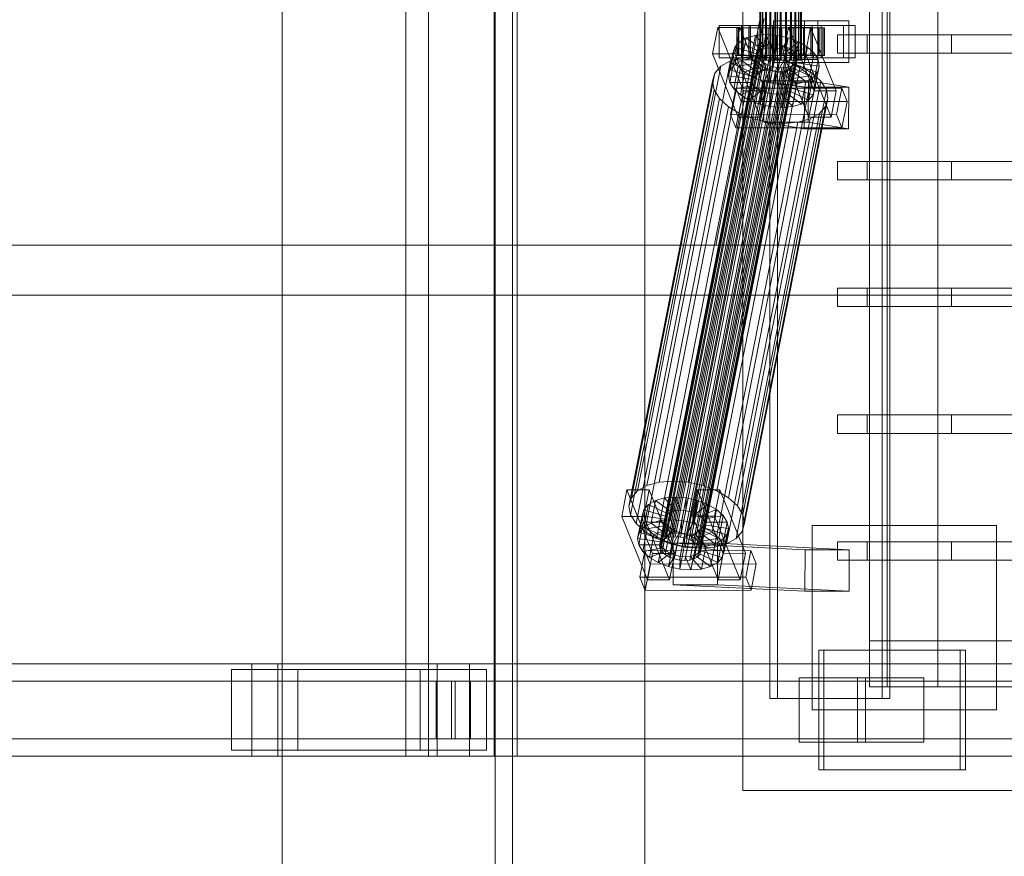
# Model space of a CAD drawing. Header units: millimetres. Extents: x -2233 to 65662, y -50530 to 6847.
# Tile 364 of 656: x 8245 to 8672, y -18494 to -18130. Entities that reach past the tile are written whole.
import ezdxf

# ---------------------------------------------------------------- set-up
doc = ezdxf.new("R2010")
doc.units = ezdxf.units.MM
doc.layers.add('superior_C01', color=7, linetype='Continuous', lineweight=0)
doc.layers.add('superior_mezcladora', color=7, linetype='Continuous', lineweight=0)

msp = doc.modelspace()

# ---------------------------------------------------------------- linework, layer by layer
at = {"layer": 'superior_C01'}
for p, q in [((8412.117, -17550), (8412.117, -18450)), ((8421.996, -18450), (8421.996, -17550)), ((8450.49, -18450), (8450.49, -17550)), ((8460.369, -17550), (8460.369, -18450)), ((8570.059, -17575), (8570.059, -18425)), ((8573.446, -18425), (8573.446, -17575)), ((8618.793, -18425), (8618.793, -17575)), ((8622.18, -17575), (8622.18, -18425)), ((8565.784, -18148), (8565.784, -17852)), ((8566.034, -18148), (8566.034, -17852)), ((8566.147, -18148), (8566.147, -17852)), ((8566.88, -18148), (8566.88, -17852)), ((8567.099, -18148), (8567.099, -17852)), ((8568.264, -18148), (8568.264, -17852)), ((8568.574, -18148), (8568.574, -17852)), ((8570.093, -18148), (8570.093, -17852)), ((8570.472, -18148), (8570.472, -17852)), ((8572.241, -18148), (8572.241, -17852)), ((8572.664, -18148), (8572.664, -17852)), ((8574.562, -18148), (8574.562, -17852)), ((8575, -18148), (8575, -17852)), ((8576.898, -18148), (8576.898, -17852)), ((8577.322, -18148), (8577.322, -17852)), ((8579.09, -18148), (8579.09, -17852)), ((8579.47, -18148), (8579.47, -17852)), ((8580.988, -18148), (8580.988, -17852)), ((8581.298, -18148), (8581.298, -17852)), ((8582.464, -18148), (8582.464, -17852)), ((8582.683, -18148), (8582.683, -17852)), ((8583.415, -17852), (8583.415, -18148)), ((8583.529, -18148), (8583.529, -17852)), ((8583.779, -18148), (8583.779, -17852)), ((8565.928, -18130), (8546.614, -18228.298)), ((8548.297, -18228.298), (8567.612, -18130)), ((8590.867, -18131), (8571.68, -18131)), ((8571.68, -18131), (8571.68, -18149)), ((8585.115, -18131), (8571.68, -18131)), ((8585.115, -18149), (8585.115, -18131)), ((8585.115, -18131), (8604.302, -18131)), ((8590.867, -18149), (8590.867, -18131)), ((8590.867, -18131), (8604.302, -18131)), ((8604.302, -18131), (8604.302, -18149)), ((8547.489, -18133.859), (8545.235, -18145.327)), ((8557.082, -18133.847), (8547.489, -18133.859)), ((8558.618, -18161.391), (8547.489, -18133.859)), ((8557.737, -18133), (8548.143, -18133)), ((8548.143, -18133), (8548.143, -18147)), ((8561.692, -18133), (8548.143, -18133)), ((8554.829, -18145.315), (8557.082, -18133.847)), ((8556.314, -18134), (8555.787, -18134)), ((8555.787, -18134), (8565.784, -18134)), ((8555.787, -18146), (8555.787, -18134)), ((8555.787, -18134), (8556.554, -18134)), ((8558.1, -18134), (8556.314, -18134)), ((8556.314, -18134), (8566.034, -18134)), ((8556.314, -18146), (8556.314, -18134)), ((8556.554, -18134), (8566.147, -18134)), ((8556.554, -18146), (8556.554, -18134)), ((8556.554, -18134), (8558.563, -18134)), ((8557.082, -18133.847), (8568.212, -18161.379)), ((8557.737, -18147), (8557.737, -18133)), ((8557.737, -18133), (8571.285, -18133)), ((8561.023, -18134), (8558.1, -18134)), ((8558.1, -18134), (8566.88, -18134)), ((8558.1, -18146), (8558.1, -18134)), ((8604.297, -18133), (8558.249, -18133)), ((8558.249, -18133), (8558.249, -18147)), ((8561.072, -18133), (8558.249, -18133)), ((8558.563, -18134), (8567.099, -18134)), ((8558.563, -18146), (8558.563, -18134)), ((8558.563, -18134), (8561.677, -18134)), ((8564.884, -18134), (8561.023, -18134)), ((8561.023, -18134), (8568.264, -18134)), ((8561.023, -18146), (8561.023, -18134)), ((8561.072, -18147), (8561.072, -18133)), ((8561.072, -18133), (8607.12, -18133)), ((8561.677, -18134), (8568.574, -18134)), ((8561.677, -18146), (8561.677, -18134)), ((8561.677, -18134), (8565.685, -18134)), ((8561.692, -18147), (8561.692, -18133)), ((8561.692, -18133), (8571.285, -18133)), ((8569.418, -18134), (8564.884, -18134)), ((8564.884, -18134), (8570.093, -18134)), ((8564.884, -18146), (8564.884, -18134)), ((8565.685, -18134), (8570.472, -18134)), ((8565.685, -18146), (8565.685, -18134)), ((8565.685, -18134), (8570.312, -18134)), ((8565.784, -18134), (8566.034, -18134)), ((8565.784, -18134), (8565.784, -18146)), ((8566.147, -18134), (8565.784, -18134)), ((8566.034, -18134), (8566.88, -18134)), ((8566.034, -18134), (8566.034, -18146)), ((8566.147, -18134), (8566.147, -18146)), ((8567.099, -18134), (8566.147, -18134)), ((8566.88, -18134), (8568.264, -18134)), ((8566.88, -18134), (8566.88, -18146)), ((8567.099, -18134), (8567.099, -18146)), ((8568.574, -18134), (8567.099, -18134)), ((8568.264, -18134), (8570.093, -18134)), ((8568.264, -18134), (8568.264, -18146)), ((8568.574, -18134), (8568.574, -18146)), ((8570.472, -18134), (8568.574, -18134)), ((8574.319, -18134), (8569.418, -18134)), ((8569.418, -18134), (8572.241, -18134)), ((8569.418, -18146), (8569.418, -18134)), ((8570.093, -18134), (8572.241, -18134)), ((8570.093, -18134), (8570.093, -18146)), ((8570.312, -18134), (8572.664, -18134)), ((8570.312, -18146), (8570.312, -18134)), ((8570.312, -18134), (8575.244, -18134)), ((8570.472, -18134), (8570.472, -18146)), ((8572.664, -18134), (8570.472, -18134)), ((8571.285, -18133), (8571.285, -18147)), ((8572.241, -18134), (8574.562, -18134)), ((8572.241, -18134), (8572.241, -18146)), ((8572.664, -18134), (8572.664, -18146)), ((8575, -18134), (8572.664, -18134)), ((8579.251, -18134), (8574.319, -18134)), ((8574.319, -18134), (8574.562, -18134)), ((8574.319, -18146), (8574.319, -18134)), ((8574.562, -18134), (8576.898, -18134)), ((8574.562, -18134), (8574.562, -18146)), ((8575.244, -18134), (8575, -18134)), ((8575, -18134), (8575, -18146)), ((8577.322, -18134), (8575, -18134)), ((8575.244, -18146), (8575.244, -18134)), ((8575.244, -18134), (8580.144, -18134)), ((8578.188, -18133.821), (8575.934, -18145.289)), ((8579.251, -18134), (8576.898, -18134)), ((8576.898, -18134), (8579.09, -18134)), ((8576.898, -18134), (8576.898, -18146)), ((8580.144, -18134), (8577.322, -18134)), ((8577.322, -18134), (8577.322, -18146)), ((8579.47, -18134), (8577.322, -18134)), ((8587.781, -18133.809), (8578.188, -18133.821)), ((8589.317, -18161.353), (8578.188, -18133.821)), ((8588.436, -18133), (8578.842, -18133)), ((8578.842, -18133), (8578.842, -18147)), ((8592.39, -18133), (8578.842, -18133)), ((8583.878, -18134), (8579.09, -18134)), ((8579.09, -18134), (8580.988, -18134)), ((8579.09, -18134), (8579.09, -18146)), ((8583.878, -18134), (8579.251, -18134)), ((8579.251, -18146), (8579.251, -18134)), ((8584.679, -18134), (8579.47, -18134)), ((8579.47, -18134), (8579.47, -18146)), ((8581.298, -18134), (8579.47, -18134)), ((8580.144, -18146), (8580.144, -18134)), ((8580.144, -18134), (8584.679, -18134)), ((8587.885, -18134), (8580.988, -18134)), ((8580.988, -18134), (8582.464, -18134)), ((8580.988, -18134), (8580.988, -18146)), ((8588.539, -18134), (8581.298, -18134)), ((8581.298, -18134), (8581.298, -18146)), ((8582.683, -18134), (8581.298, -18134)), ((8591, -18134), (8582.464, -18134)), ((8582.464, -18134), (8583.415, -18134)), ((8582.464, -18134), (8582.464, -18146)), ((8591.462, -18134), (8582.683, -18134)), ((8582.683, -18134), (8582.683, -18146)), ((8583.529, -18134), (8582.683, -18134)), ((8583.415, -18134), (8593.009, -18134)), ((8583.415, -18146), (8583.415, -18134)), ((8583.415, -18134), (8583.779, -18134)), ((8593.248, -18134), (8583.529, -18134)), ((8583.529, -18134), (8583.529, -18146)), ((8583.779, -18134), (8583.529, -18134)), ((8593.776, -18134), (8583.779, -18134)), ((8583.779, -18134), (8583.779, -18146)), ((8587.885, -18134), (8583.878, -18134)), ((8583.878, -18146), (8583.878, -18134)), ((8584.679, -18146), (8584.679, -18134)), ((8584.679, -18134), (8588.539, -18134)), ((8585.528, -18145.277), (8587.781, -18133.809)), ((8587.781, -18133.809), (8598.911, -18161.341)), ((8591, -18134), (8587.885, -18134)), ((8587.885, -18146), (8587.885, -18134)), ((8588.436, -18147), (8588.436, -18133)), ((8588.436, -18133), (8601.984, -18133)), ((8588.539, -18146), (8588.539, -18134)), ((8588.539, -18134), (8591.462, -18134)), ((8593.009, -18134), (8591, -18134)), ((8591, -18146), (8591, -18134)), ((8591.462, -18146), (8591.462, -18134)), ((8591.462, -18134), (8593.248, -18134)), ((8592.39, -18147), (8592.39, -18133)), ((8592.39, -18133), (8601.984, -18133)), ((8593.009, -18134), (8593.009, -18146)), ((8593.776, -18134), (8593.009, -18134)), ((8593.248, -18146), (8593.248, -18134)), ((8593.248, -18134), (8593.776, -18134)), ((8593.776, -18146), (8593.776, -18134)), ((8601.984, -18133), (8601.984, -18147)), ((8604.297, -18147), (8604.297, -18133)), ((8604.297, -18133), (8607.12, -18133)), ((8607.12, -18133), (8607.12, -18147)), ((8559.878, -18138.419), (8556.803, -18140.156)), ((8557.946, -18148.249), (8559.878, -18138.419)), ((8563.834, -18137.325), (8559.878, -18138.419)), ((8559.878, -18138.419), (8566.683, -18143.38)), ((8561.902, -18147.155), (8563.834, -18137.325)), ((8568.401, -18136.948), (8563.834, -18137.325)), ((8563.834, -18137.325), (8568.557, -18142.862)), ((8566.47, -18146.777), (8568.401, -18136.948)), ((8573.269, -18137.313), (8568.401, -18136.948)), ((8568.401, -18136.948), (8570.72, -18142.683)), ((8571.338, -18147.143), (8573.269, -18137.313)), ((8573.269, -18137.313), (8573.026, -18142.856)), ((8578.105, -18138.396), (8573.269, -18137.313)), ((8578.105, -18138.396), (8575.317, -18143.369)), ((8576.174, -18148.226), (8578.105, -18138.396)), ((8582.58, -18140.123), (8578.105, -18138.396)), ((8522.599, -18357.434), (8564.608, -18143.635)), ((8523.539, -18356.363), (8565.548, -18142.565)), ((8524.995, -18355.541), (8567.005, -18141.742)), ((8526.869, -18355.022), (8568.878, -18141.224)), ((8529.033, -18354.844), (8571.042, -18141.045)), ((8531.338, -18355.017), (8573.348, -18141.218)), ((8533.629, -18355.53), (8575.639, -18141.731)), ((8535.749, -18356.348), (8577.758, -18142.549)), ((8537.553, -18357.415), (8579.563, -18143.617)), ((8552.887, -18152.246), (8554.819, -18142.416)), ((8554.819, -18142.416), (8554.06, -18145.047)), ((8556.803, -18140.156), (8554.819, -18142.416)), ((8554.819, -18142.416), (8564.286, -18145.274)), ((8554.872, -18149.985), (8556.803, -18140.156)), ((8556.803, -18140.156), (8565.226, -18144.203)), ((8564.608, -18143.635), (8564.249, -18144.881)), ((8565.548, -18142.565), (8564.608, -18143.635)), ((8566.683, -18143.38), (8564.751, -18153.21)), ((8565.226, -18144.203), (8566.683, -18143.38)), ((8567.005, -18141.742), (8565.548, -18142.565)), ((8568.557, -18142.862), (8566.625, -18152.692)), ((8566.683, -18143.38), (8568.557, -18142.862)), ((8568.878, -18141.224), (8567.005, -18141.742)), ((8568.557, -18142.862), (8570.72, -18142.683)), ((8570.72, -18142.683), (8568.789, -18152.513)), ((8571.042, -18141.045), (8568.878, -18141.224)), ((8570.72, -18142.683), (8573.026, -18142.856)), ((8573.348, -18141.218), (8571.042, -18141.045)), ((8573.026, -18142.856), (8571.094, -18152.686)), ((8573.026, -18142.856), (8575.317, -18143.369)), ((8575.639, -18141.731), (8573.348, -18141.218)), ((8575.317, -18143.369), (8573.385, -18153.199)), ((8575.317, -18143.369), (8577.436, -18144.188)), ((8577.758, -18142.549), (8575.639, -18141.731)), ((8582.58, -18140.123), (8577.436, -18144.188)), ((8579.563, -18143.617), (8577.758, -18142.549)), ((8586.39, -18142.377), (8579.241, -18145.255)), ((8580.929, -18144.861), (8579.563, -18143.617)), ((8580.649, -18149.953), (8582.58, -18140.123)), ((8586.39, -18142.377), (8582.58, -18140.123)), ((8584.458, -18152.207), (8586.39, -18142.377)), ((8589.273, -18145.003), (8586.39, -18142.377)), ((8522.021, -18331.197), (8558.236, -18146.887)), ((8522.24, -18358.68), (8564.249, -18144.881)), ((8522.485, -18360.017), (8564.495, -18146.218)), ((8523.32, -18361.352), (8565.329, -18147.554)), ((8528.127, -18330.692), (8564.342, -18146.383)), ((8534.635, -18331.181), (8570.85, -18146.872)), ((8538.919, -18358.659), (8580.929, -18144.861)), ((8581.763, -18146.196), (8539.754, -18359.995)), ((8539.999, -18361.332), (8582.009, -18147.533)), ((8545.235, -18145.327), (8554.829, -18145.315)), ((8545.235, -18145.327), (8556.365, -18172.859)), ((8548.143, -18147), (8557.737, -18147)), ((8548.143, -18147), (8561.692, -18147)), ((8552.129, -18154.877), (8554.06, -18145.047)), ((8552.648, -18157.698), (8554.579, -18147.868)), ((8558.236, -18146.887), (8552.948, -18148.35)), ((8554.06, -18145.047), (8563.927, -18146.52)), ((8554.06, -18145.047), (8554.579, -18147.868)), ((8554.579, -18147.868), (8564.173, -18147.856)), ((8554.579, -18147.868), (8556.341, -18150.688)), ((8565.958, -18172.847), (8554.829, -18145.315)), ((8565.784, -18146), (8555.787, -18146)), ((8555.787, -18146), (8556.314, -18146)), ((8556.554, -18146), (8555.787, -18146)), ((8566.034, -18146), (8556.314, -18146)), ((8556.314, -18146), (8558.1, -18146)), ((8566.147, -18146), (8556.554, -18146)), ((8558.563, -18146), (8556.554, -18146)), ((8571.285, -18147), (8557.737, -18147)), ((8557.946, -18148.249), (8561.902, -18147.155)), ((8566.88, -18146), (8558.1, -18146)), ((8558.1, -18146), (8561.023, -18146)), ((8564.342, -18146.383), (8558.236, -18146.887)), ((8558.249, -18147), (8604.297, -18147)), ((8558.249, -18147), (8561.072, -18147)), ((8567.099, -18146), (8558.563, -18146)), ((8561.677, -18146), (8558.563, -18146)), ((8568.264, -18146), (8561.023, -18146)), ((8561.023, -18146), (8564.884, -18146)), ((8607.12, -18147), (8561.072, -18147)), ((8568.574, -18146), (8561.677, -18146)), ((8565.685, -18146), (8561.677, -18146)), ((8571.285, -18147), (8561.692, -18147)), ((8561.902, -18147.155), (8566.47, -18146.777)), ((8566.625, -18152.692), (8561.902, -18147.155)), ((8563.927, -18146.52), (8561.995, -18156.35)), ((8564.173, -18147.856), (8562.241, -18157.686)), ((8564.286, -18145.274), (8562.355, -18155.103)), ((8565.226, -18144.203), (8563.295, -18154.033)), ((8563.927, -18146.52), (8564.286, -18145.274)), ((8564.173, -18147.856), (8563.927, -18146.52)), ((8565.007, -18149.192), (8564.173, -18147.856)), ((8564.249, -18144.881), (8564.495, -18146.218)), ((8564.286, -18145.274), (8565.226, -18144.203)), ((8570.85, -18146.872), (8564.342, -18146.383)), ((8564.495, -18146.218), (8565.329, -18147.554)), ((8570.093, -18146), (8564.884, -18146)), ((8564.884, -18146), (8569.418, -18146)), ((8565.329, -18147.554), (8566.695, -18148.798)), ((8570.472, -18146), (8565.685, -18146)), ((8570.312, -18146), (8565.685, -18146)), ((8566.034, -18146), (8565.784, -18146)), ((8565.784, -18146), (8566.147, -18146)), ((8566.147, -18148), (8565.784, -18148)), ((8565.784, -18148), (8566.034, -18148)), ((8566.88, -18146), (8566.034, -18146)), ((8566.034, -18148), (8566.88, -18148)), ((8566.147, -18146), (8567.099, -18146)), ((8567.099, -18148), (8566.147, -18148)), ((8568.789, -18152.513), (8566.47, -18146.777)), ((8566.47, -18146.777), (8571.338, -18147.143)), ((8568.264, -18146), (8566.88, -18146)), ((8566.88, -18148), (8568.264, -18148)), ((8567.099, -18146), (8568.574, -18146)), ((8568.574, -18148), (8567.099, -18148)), ((8570.093, -18146), (8568.264, -18146)), ((8568.264, -18148), (8570.093, -18148)), ((8568.574, -18146), (8570.472, -18146)), ((8570.472, -18148), (8568.574, -18148)), ((8572.241, -18146), (8569.418, -18146)), ((8569.418, -18146), (8574.319, -18146)), ((8572.241, -18146), (8570.093, -18146)), ((8570.093, -18148), (8572.241, -18148)), ((8572.664, -18146), (8570.312, -18146)), ((8575.244, -18146), (8570.312, -18146)), ((8570.472, -18146), (8572.664, -18146)), ((8572.664, -18148), (8570.472, -18148)), ((8577.315, -18148.32), (8570.85, -18146.872)), ((8571.094, -18152.686), (8571.338, -18147.143)), ((8571.338, -18147.143), (8576.174, -18148.226)), ((8574.562, -18146), (8572.241, -18146)), ((8572.241, -18148), (8574.562, -18148)), ((8572.664, -18146), (8575, -18146)), ((8575, -18148), (8572.664, -18148)), ((8574.562, -18146), (8574.319, -18146)), ((8574.319, -18146), (8579.251, -18146)), ((8576.898, -18146), (8574.562, -18146)), ((8574.562, -18148), (8576.898, -18148)), ((8575, -18146), (8575.244, -18146)), ((8575, -18146), (8577.322, -18146)), ((8577.322, -18148), (8575, -18148)), ((8580.144, -18146), (8575.244, -18146)), ((8577.436, -18144.188), (8575.505, -18154.017)), ((8575.934, -18145.289), (8585.528, -18145.277)), ((8575.934, -18145.289), (8587.064, -18172.821)), ((8579.09, -18146), (8576.898, -18146)), ((8576.898, -18146), (8579.251, -18146)), ((8576.898, -18148), (8579.09, -18148)), ((8579.241, -18145.255), (8577.309, -18155.085)), ((8577.322, -18146), (8580.144, -18146)), ((8577.322, -18146), (8579.47, -18146)), ((8579.47, -18148), (8577.322, -18148)), ((8577.436, -18144.188), (8579.241, -18145.255)), ((8580.607, -18146.499), (8578.675, -18156.329)), ((8578.842, -18147), (8588.436, -18147)), ((8578.842, -18147), (8592.39, -18147)), ((8580.988, -18146), (8579.09, -18146)), ((8579.09, -18146), (8583.878, -18146)), ((8579.09, -18148), (8580.988, -18148)), ((8579.241, -18145.255), (8580.607, -18146.499)), ((8579.251, -18146), (8583.878, -18146)), ((8579.47, -18146), (8584.679, -18146)), ((8579.47, -18146), (8581.298, -18146)), ((8581.298, -18148), (8579.47, -18148)), ((8579.509, -18157.665), (8581.441, -18147.835)), ((8584.679, -18146), (8580.144, -18146)), ((8589.273, -18145.003), (8580.607, -18146.499)), ((8580.607, -18146.499), (8581.441, -18147.835)), ((8581.763, -18146.196), (8580.929, -18144.861)), ((8582.464, -18146), (8580.988, -18146)), ((8580.988, -18146), (8587.885, -18146)), ((8580.988, -18148), (8582.464, -18148)), ((8581.298, -18146), (8588.539, -18146)), ((8581.298, -18146), (8582.683, -18146)), ((8582.683, -18148), (8581.298, -18148)), ((8581.441, -18147.835), (8591.034, -18147.823)), ((8581.441, -18147.835), (8581.687, -18149.171)), ((8581.649, -18148.779), (8582.009, -18147.533)), ((8582.009, -18147.533), (8581.763, -18146.196)), ((8583.415, -18146), (8582.464, -18146)), ((8582.464, -18146), (8591, -18146)), ((8582.464, -18148), (8583.415, -18148)), ((8582.683, -18146), (8591.462, -18146)), ((8582.683, -18146), (8583.529, -18146)), ((8583.529, -18148), (8582.683, -18148)), ((8593.009, -18146), (8583.415, -18146)), ((8583.779, -18146), (8583.415, -18146)), ((8583.415, -18148), (8583.779, -18148)), ((8583.529, -18146), (8593.248, -18146)), ((8583.529, -18146), (8583.779, -18146)), ((8583.779, -18148), (8583.529, -18148)), ((8583.779, -18146), (8593.776, -18146)), ((8583.878, -18146), (8587.885, -18146)), ((8588.539, -18146), (8584.679, -18146)), ((8596.657, -18172.809), (8585.528, -18145.277)), ((8587.342, -18154.833), (8589.273, -18145.003)), ((8587.885, -18146), (8591, -18146)), ((8601.984, -18147), (8588.436, -18147)), ((8591.462, -18146), (8588.539, -18146)), ((8591.034, -18147.823), (8589.103, -18157.653)), ((8591.034, -18147.823), (8589.273, -18145.003)), ((8591, -18146), (8593.009, -18146)), ((8591.553, -18150.644), (8591.034, -18147.823)), ((8593.248, -18146), (8591.462, -18146)), ((8601.984, -18147), (8592.39, -18147)), ((8593.009, -18146), (8593.776, -18146)), ((8593.776, -18146), (8593.248, -18146)), ((8607.12, -18147), (8604.297, -18147)), ((8512.622, -18334.981), (8548.837, -18150.672)), ((8516.733, -18332.659), (8552.948, -18148.35)), ((8524.686, -18362.596), (8566.695, -18148.798)), ((8526.49, -18363.664), (8568.499, -18149.865)), ((8528.61, -18364.482), (8570.619, -18150.683)), ((8530.901, -18364.995), (8572.91, -18151.196)), ((8533.206, -18365.168), (8575.216, -18151.369)), ((8535.37, -18364.989), (8577.379, -18151.191)), ((8537.244, -18364.471), (8579.253, -18150.672)), ((8538.7, -18363.648), (8580.71, -18149.85)), ((8539.64, -18362.578), (8581.649, -18148.779)), ((8541.1, -18332.629), (8577.315, -18148.32)), ((8548.837, -18150.672), (8546.184, -18153.694)), ((8547.082, -18334.938), (8583.297, -18150.629)), ((8552.948, -18148.35), (8548.837, -18150.672)), ((8552.129, -18154.877), (8552.887, -18152.246)), ((8552.887, -18152.246), (8554.872, -18149.985)), ((8562.355, -18155.103), (8552.887, -18152.246)), ((8554.409, -18160.518), (8556.341, -18150.688)), ((8554.872, -18149.985), (8557.946, -18148.249)), ((8563.295, -18154.033), (8554.872, -18149.985)), ((8556.341, -18150.688), (8565.007, -18149.192)), ((8556.341, -18150.688), (8559.224, -18153.314)), ((8564.751, -18153.21), (8557.946, -18148.249)), ((8559.224, -18153.314), (8566.373, -18150.436)), ((8563.033, -18155.567), (8568.177, -18151.503)), ((8565.007, -18149.192), (8563.076, -18159.022)), ((8566.373, -18150.436), (8564.442, -18160.266)), ((8566.373, -18150.436), (8565.007, -18149.192)), ((8568.177, -18151.503), (8566.246, -18161.333)), ((8568.177, -18151.503), (8566.373, -18150.436)), ((8566.695, -18148.798), (8568.499, -18149.865)), ((8567.508, -18157.295), (8570.297, -18152.321)), ((8570.297, -18152.321), (8568.177, -18151.503)), ((8570.297, -18152.321), (8568.366, -18162.151)), ((8568.499, -18149.865), (8570.619, -18150.683)), ((8572.588, -18152.835), (8570.297, -18152.321)), ((8570.619, -18150.683), (8572.91, -18151.196)), ((8571.68, -18149), (8590.867, -18149)), ((8585.115, -18149), (8571.68, -18149)), ((8572.91, -18151.196), (8575.216, -18151.369)), ((8573.385, -18153.199), (8576.174, -18148.226)), ((8575.216, -18151.369), (8577.379, -18151.191)), ((8575.505, -18154.017), (8580.649, -18149.953)), ((8576.174, -18148.226), (8580.649, -18149.953)), ((8578.931, -18152.311), (8577, -18162.14)), ((8578.931, -18152.311), (8577.057, -18152.829)), ((8577.309, -18155.085), (8584.458, -18152.207)), ((8583.297, -18150.629), (8577.315, -18148.32)), ((8577.379, -18151.191), (8579.253, -18150.672)), ((8580.388, -18151.488), (8578.456, -18161.318)), ((8580.388, -18151.488), (8578.931, -18152.311)), ((8585.736, -18157.272), (8578.931, -18152.311)), ((8579.253, -18150.672), (8580.71, -18149.85)), ((8581.328, -18150.417), (8579.396, -18160.247)), ((8581.687, -18149.171), (8579.755, -18159.001)), ((8581.328, -18150.417), (8580.388, -18151.488)), ((8588.811, -18155.535), (8580.388, -18151.488)), ((8580.649, -18149.953), (8584.458, -18152.207)), ((8580.71, -18149.85), (8581.649, -18148.779)), ((8581.687, -18149.171), (8581.328, -18150.417)), ((8590.795, -18153.275), (8581.328, -18150.417)), ((8591.553, -18150.644), (8581.687, -18149.171)), ((8588.39, -18153.641), (8583.297, -18150.629)), ((8584.458, -18152.207), (8587.342, -18154.833)), ((8604.302, -18149), (8585.115, -18149)), ((8589.622, -18160.474), (8591.553, -18150.644)), ((8590.795, -18153.275), (8591.553, -18150.644)), ((8604.302, -18149), (8590.867, -18149)), ((8509.969, -18338.003), (8546.184, -18153.694)), ((8546.184, -18153.694), (8545.17, -18157.211)), ((8561.995, -18156.35), (8552.129, -18154.877)), ((8552.648, -18157.698), (8552.129, -18154.877)), ((8552.175, -18337.95), (8588.39, -18153.641)), ((8557.293, -18163.144), (8559.224, -18153.314)), ((8559.224, -18153.314), (8563.033, -18155.567)), ((8561.102, -18165.397), (8563.033, -18155.567)), ((8562.355, -18155.103), (8561.995, -18156.35)), ((8561.995, -18156.35), (8562.241, -18157.686)), ((8563.295, -18154.033), (8562.355, -18155.103)), ((8563.033, -18155.567), (8567.508, -18157.295)), ((8564.751, -18153.21), (8563.295, -18154.033)), ((8566.625, -18152.692), (8564.751, -18153.21)), ((8568.789, -18152.513), (8566.625, -18152.692)), ((8571.094, -18152.686), (8568.789, -18152.513)), ((8572.588, -18152.835), (8570.656, -18162.664)), ((8573.385, -18153.199), (8571.094, -18152.686)), ((8572.345, -18158.378), (8572.588, -18152.835)), ((8574.894, -18153.008), (8572.588, -18152.835)), ((8574.894, -18153.008), (8572.962, -18162.837)), ((8575.505, -18154.017), (8573.385, -18153.199)), ((8577.057, -18152.829), (8574.894, -18153.008)), ((8577.212, -18158.743), (8574.894, -18153.008)), ((8577.057, -18152.829), (8575.126, -18162.659)), ((8577.309, -18155.085), (8575.505, -18154.017)), ((8581.78, -18158.366), (8577.057, -18152.829)), ((8578.675, -18156.329), (8577.309, -18155.085)), ((8578.675, -18156.329), (8587.342, -18154.833)), ((8579.509, -18157.665), (8578.675, -18156.329)), ((8585.736, -18157.272), (8588.811, -18155.535)), ((8586.879, -18165.365), (8588.811, -18155.535)), ((8587.342, -18154.833), (8589.103, -18157.653)), ((8592.244, -18157.152), (8588.39, -18153.641)), ((8588.811, -18155.535), (8590.795, -18153.275)), ((8588.864, -18163.105), (8590.795, -18153.275)), ((8508.955, -18341.52), (8545.17, -18157.211)), ((8509.649, -18345.291), (8545.864, -18160.982)), ((8545.17, -18157.211), (8545.864, -18160.982)), ((8545.864, -18160.982), (8548.219, -18164.752)), ((8562.241, -18157.686), (8552.648, -18157.698)), ((8554.409, -18160.518), (8552.648, -18157.698)), ((8555.277, -18160.247), (8553.023, -18171.715)), ((8563.076, -18159.022), (8554.409, -18160.518)), ((8557.293, -18163.144), (8554.409, -18160.518)), ((8601.325, -18160.19), (8555.277, -18160.247)), ((8557.595, -18165.983), (8555.277, -18160.247)), ((8556.029, -18341.461), (8592.244, -18157.152)), ((8564.442, -18160.266), (8557.293, -18163.144)), ((8594.599, -18160.922), (8558.384, -18345.231)), ((8562.241, -18157.686), (8563.076, -18159.022)), ((8563.076, -18159.022), (8564.442, -18160.266)), ((8564.442, -18160.266), (8566.246, -18161.333)), ((8565.577, -18167.125), (8567.508, -18157.295)), ((8567.698, -18156.962), (8567.464, -18174.943)), ((8567.508, -18157.295), (8572.345, -18158.378)), ((8586.885, -18156.962), (8567.698, -18156.962)), ((8585.226, -18159.83), (8567.698, -18156.962)), ((8570.413, -18168.208), (8572.345, -18158.378)), ((8572.345, -18158.378), (8577.212, -18158.743)), ((8575.281, -18168.573), (8577.212, -18158.743)), ((8577.212, -18158.743), (8581.78, -18158.366)), ((8578.456, -18161.318), (8579.396, -18160.247)), ((8579.396, -18160.247), (8579.755, -18159.001)), ((8579.396, -18160.247), (8588.864, -18163.105)), ((8589.103, -18157.653), (8579.509, -18157.665)), ((8579.755, -18159.001), (8579.509, -18157.665)), ((8579.755, -18159.001), (8589.622, -18160.474)), ((8579.848, -18168.196), (8581.78, -18158.366)), ((8581.78, -18158.366), (8585.736, -18157.272)), ((8583.804, -18167.102), (8585.736, -18157.272)), ((8584.992, -18177.811), (8585.226, -18159.83)), ((8585.226, -18159.83), (8604.413, -18159.83)), ((8586.65, -18174.943), (8586.885, -18156.962)), ((8586.885, -18156.962), (8604.413, -18159.83)), ((8589.622, -18160.474), (8588.864, -18163.105)), ((8589.103, -18157.653), (8589.622, -18160.474)), ((8594.599, -18160.922), (8592.244, -18157.152)), ((8595.293, -18164.693), (8594.599, -18160.922)), ((8599.072, -18171.658), (8601.325, -18160.19)), ((8601.325, -18160.19), (8603.644, -18165.926)), ((8604.413, -18159.83), (8604.178, -18177.811)), ((8512.004, -18349.061), (8548.219, -18164.752)), ((8548.219, -18164.752), (8552.074, -18168.263)), ((8556.365, -18172.859), (8558.618, -18161.391)), ((8561.102, -18165.397), (8557.293, -18163.144)), ((8558.618, -18161.391), (8568.212, -18161.379)), ((8559.078, -18349.002), (8595.293, -18164.693)), ((8566.246, -18161.333), (8561.102, -18165.397)), ((8568.366, -18162.151), (8565.577, -18167.125)), ((8568.212, -18161.379), (8565.958, -18172.847)), ((8566.246, -18161.333), (8568.366, -18162.151)), ((8568.366, -18162.151), (8570.656, -18162.664)), ((8570.656, -18162.664), (8570.413, -18168.208)), ((8570.656, -18162.664), (8572.962, -18162.837)), ((8572.962, -18162.837), (8575.126, -18162.659)), ((8572.962, -18162.837), (8575.281, -18168.573)), ((8575.126, -18162.659), (8577, -18162.14)), ((8575.126, -18162.659), (8579.848, -18168.196)), ((8577, -18162.14), (8578.456, -18161.318)), ((8577, -18162.14), (8583.804, -18167.102)), ((8578.456, -18161.318), (8586.879, -18165.365)), ((8588.864, -18163.105), (8586.879, -18165.365)), ((8587.064, -18172.821), (8589.317, -18161.353)), ((8589.317, -18161.353), (8598.911, -18161.341)), ((8594.279, -18168.21), (8595.293, -18164.693)), ((8598.911, -18161.341), (8596.657, -18172.809)), ((8515.859, -18352.572), (8552.074, -18168.263)), ((8552.074, -18168.263), (8557.166, -18171.275)), ((8555.342, -18177.451), (8557.595, -18165.983)), ((8557.595, -18165.983), (8603.644, -18165.926)), ((8558.064, -18352.519), (8594.279, -18168.21)), ((8565.577, -18167.125), (8561.102, -18165.397)), ((8570.413, -18168.208), (8565.577, -18167.125)), ((8575.281, -18168.573), (8570.413, -18168.208)), ((8579.848, -18168.196), (8575.281, -18168.573)), ((8583.804, -18167.102), (8579.848, -18168.196)), ((8586.879, -18165.365), (8583.804, -18167.102)), ((8591.626, -18171.232), (8594.279, -18168.21)), ((8603.644, -18165.926), (8601.39, -18177.394)), ((8520.951, -18355.584), (8557.166, -18171.275)), ((8526.933, -18357.893), (8563.148, -18173.584)), ((8551.301, -18357.863), (8587.516, -18173.554)), ((8553.023, -18171.715), (8599.072, -18171.658)), ((8553.023, -18171.715), (8555.342, -18177.451)), ((8555.411, -18355.541), (8591.626, -18171.232)), ((8565.958, -18172.847), (8556.365, -18172.859)), ((8557.166, -18171.275), (8563.148, -18173.584)), ((8563.148, -18173.584), (8569.614, -18175.032)), ((8582.227, -18175.016), (8587.516, -18173.554)), ((8596.657, -18172.809), (8587.064, -18172.821)), ((8587.516, -18173.554), (8591.626, -18171.232)), ((8601.39, -18177.394), (8599.072, -18171.658)), ((8533.399, -18359.341), (8569.614, -18175.032)), ((8539.906, -18359.83), (8576.121, -18175.521)), ((8546.012, -18359.326), (8582.227, -18175.016)), ((8601.39, -18177.394), (8555.342, -18177.451)), ((8567.464, -18174.943), (8586.65, -18174.943)), ((8584.992, -18177.811), (8567.464, -18174.943)), ((8569.614, -18175.032), (8576.121, -18175.521)), ((8576.121, -18175.521), (8582.227, -18175.016)), ((8604.178, -18177.811), (8584.992, -18177.811)), ((8604.178, -18177.811), (8586.65, -18174.943)), ((8546.614, -18228.298), (8114.694, -18228.298)), ((8116.378, -18228.298), (8548.297, -18228.298)), ((8546.614, -18228.298), (8548.297, -18228.298)), ((8978.533, -18228.298), (8546.614, -18228.298)), ((8548.297, -18228.298), (8980.217, -18228.298)), ((10210.031, -18250), (1105.699, -18250)), ((1107.119, -18250), (10211.451, -18250)), ((8516.733, -18332.659), (8522.021, -18331.197)), ((8522.021, -18331.197), (8528.127, -18330.692)), ((8528.127, -18330.692), (8534.635, -18331.181)), ((8534.635, -18331.181), (8541.1, -18332.629)), ((8508.055, -18334.551), (8505.801, -18346.02)), ((8517.648, -18334.539), (8508.055, -18334.551)), ((8519.184, -18362.083), (8508.055, -18334.551)), ((8509.969, -18338.003), (8512.622, -18334.981)), ((8512.622, -18334.981), (8516.733, -18332.659)), ((8515.395, -18346.008), (8517.648, -18334.539)), ((8517.648, -18334.539), (8528.778, -18362.071)), ((8538.754, -18334.513), (8536.5, -18345.981)), ((8548.347, -18334.501), (8538.754, -18334.513)), ((8549.883, -18362.045), (8538.754, -18334.513)), ((8541.1, -18332.629), (8547.082, -18334.938)), ((8546.094, -18345.969), (8548.347, -18334.501)), ((8547.082, -18334.938), (8552.175, -18337.95)), ((8548.347, -18334.501), (8559.477, -18362.033)), ((8508.955, -18341.52), (8509.969, -18338.003)), ((8520.444, -18339.111), (8517.369, -18340.848)), ((8518.512, -18348.941), (8520.444, -18339.111)), ((8524.4, -18338.017), (8520.444, -18339.111)), ((8520.444, -18339.111), (8527.249, -18344.073)), ((8522.468, -18347.847), (8524.4, -18338.017)), ((8528.967, -18337.64), (8524.4, -18338.017)), ((8524.4, -18338.017), (8529.123, -18343.554)), ((8527.036, -18347.47), (8528.967, -18337.64)), ((8533.835, -18338.005), (8528.967, -18337.64)), ((8528.967, -18337.64), (8531.286, -18343.376)), ((8531.904, -18347.835), (8533.835, -18338.005)), ((8533.835, -18338.005), (8533.592, -18343.549)), ((8538.671, -18339.088), (8533.835, -18338.005)), ((8538.671, -18339.088), (8535.883, -18344.062)), ((8536.74, -18348.918), (8538.671, -18339.088)), ((8543.146, -18340.816), (8538.671, -18339.088)), ((8552.175, -18337.95), (8556.029, -18341.461)), ((8509.649, -18345.291), (8508.955, -18341.52)), ((8513.453, -18352.938), (8515.385, -18343.108)), ((8515.385, -18343.108), (8514.626, -18345.739)), ((8517.369, -18340.848), (8515.385, -18343.108)), ((8515.385, -18343.108), (8524.852, -18345.966)), ((8515.438, -18350.678), (8517.369, -18340.848)), ((8517.369, -18340.848), (8525.792, -18344.895)), ((8527.249, -18344.073), (8525.317, -18353.902)), ((8525.792, -18344.895), (8527.249, -18344.073)), ((8529.123, -18343.554), (8527.191, -18353.384)), ((8527.249, -18344.073), (8529.123, -18343.554)), ((8529.123, -18343.554), (8531.286, -18343.376)), ((8531.286, -18343.376), (8529.355, -18353.205)), ((8531.286, -18343.376), (8533.592, -18343.549)), ((8533.592, -18343.549), (8531.66, -18353.378)), ((8533.592, -18343.549), (8535.883, -18344.062)), ((8535.883, -18344.062), (8533.951, -18353.892)), ((8535.883, -18344.062), (8538.002, -18344.88)), ((8543.146, -18340.816), (8538.002, -18344.88)), ((8546.956, -18343.069), (8539.807, -18345.947)), ((8541.215, -18350.645), (8543.146, -18340.816)), ((8546.956, -18343.069), (8543.146, -18340.816)), ((8545.024, -18352.899), (8546.956, -18343.069)), ((8549.839, -18345.695), (8546.956, -18343.069)), ((8556.029, -18341.461), (8558.384, -18345.231)), ((8505.801, -18346.02), (8515.395, -18346.008)), ((8505.801, -18346.02), (8516.931, -18373.551)), ((8512.004, -18349.061), (8509.649, -18345.291)), ((8512.695, -18355.569), (8514.626, -18345.739)), ((8513.214, -18358.39), (8515.145, -18348.56)), ((8514.626, -18345.739), (8524.493, -18347.212)), ((8514.626, -18345.739), (8515.145, -18348.56)), ((8515.145, -18348.56), (8524.739, -18348.548)), ((8515.145, -18348.56), (8516.907, -18351.38)), ((8526.524, -18373.539), (8515.395, -18346.008)), ((8515.438, -18350.678), (8518.512, -18348.941)), ((8518.512, -18348.941), (8522.468, -18347.847)), ((8525.317, -18353.902), (8518.512, -18348.941)), ((8522.468, -18347.847), (8527.036, -18347.47)), ((8527.191, -18353.384), (8522.468, -18347.847)), ((8524.493, -18347.212), (8522.561, -18357.042)), ((8524.739, -18348.548), (8522.807, -18358.378)), ((8524.852, -18345.966), (8522.921, -18355.796)), ((8525.792, -18344.895), (8523.861, -18354.725)), ((8524.493, -18347.212), (8524.852, -18345.966)), ((8524.739, -18348.548), (8524.493, -18347.212)), ((8525.573, -18349.884), (8524.739, -18348.548)), ((8524.852, -18345.966), (8525.792, -18344.895)), ((8529.355, -18353.205), (8527.036, -18347.47)), ((8527.036, -18347.47), (8531.904, -18347.835)), ((8531.66, -18353.378), (8531.904, -18347.835)), ((8531.904, -18347.835), (8536.74, -18348.918)), ((8533.951, -18353.892), (8536.74, -18348.918)), ((8538.002, -18344.88), (8536.071, -18354.71)), ((8536.5, -18345.981), (8546.094, -18345.969)), ((8536.5, -18345.981), (8547.63, -18373.513)), ((8536.74, -18348.918), (8541.215, -18350.645)), ((8539.807, -18345.947), (8537.875, -18355.777)), ((8538.002, -18344.88), (8539.807, -18345.947)), ((8541.173, -18347.191), (8539.241, -18357.021)), ((8539.807, -18345.947), (8541.173, -18347.191)), ((8540.075, -18358.357), (8542.007, -18348.527)), ((8549.839, -18345.695), (8541.173, -18347.191)), ((8541.173, -18347.191), (8542.007, -18348.527)), ((8542.007, -18348.527), (8551.6, -18348.515)), ((8542.007, -18348.527), (8542.253, -18349.863)), ((8557.223, -18373.501), (8546.094, -18345.969)), ((8547.908, -18355.525), (8549.839, -18345.695)), ((8551.6, -18348.515), (8549.669, -18358.345)), ((8551.6, -18348.515), (8549.839, -18345.695)), ((8552.119, -18351.336), (8551.6, -18348.515)), ((8559.078, -18349.002), (8558.064, -18352.519)), ((8558.384, -18345.231), (8559.078, -18349.002)), ((8515.859, -18352.572), (8512.004, -18349.061)), ((8512.695, -18355.569), (8513.453, -18352.938)), ((8513.453, -18352.938), (8515.438, -18350.678)), ((8522.921, -18355.796), (8513.453, -18352.938)), ((8514.975, -18361.21), (8516.907, -18351.38)), ((8523.861, -18354.725), (8515.438, -18350.678)), ((8520.951, -18355.584), (8515.859, -18352.572)), ((8516.907, -18351.38), (8525.573, -18349.884)), ((8516.907, -18351.38), (8519.79, -18354.006)), ((8519.79, -18354.006), (8526.939, -18351.128)), ((8523.599, -18356.26), (8528.743, -18352.196)), ((8525.573, -18349.884), (8523.642, -18359.714)), ((8526.939, -18351.128), (8525.008, -18360.958)), ((8526.939, -18351.128), (8525.573, -18349.884)), ((8528.743, -18352.196), (8526.812, -18362.025)), ((8528.743, -18352.196), (8526.939, -18351.128)), ((8529.355, -18353.205), (8527.191, -18353.384)), ((8528.074, -18357.987), (8530.863, -18353.014)), ((8530.863, -18353.014), (8528.743, -18352.196)), ((8530.863, -18353.014), (8528.932, -18362.843)), ((8531.66, -18353.378), (8529.355, -18353.205)), ((8533.154, -18353.527), (8530.863, -18353.014)), ((8536.071, -18354.71), (8541.215, -18350.645)), ((8539.497, -18353.003), (8537.566, -18362.833)), ((8539.497, -18353.003), (8537.623, -18353.521)), ((8537.875, -18355.777), (8545.024, -18352.899)), ((8540.954, -18352.18), (8539.022, -18362.01)), ((8540.954, -18352.18), (8539.497, -18353.003)), ((8546.302, -18357.964), (8539.497, -18353.003)), ((8541.894, -18351.109), (8539.962, -18360.939)), ((8542.253, -18349.863), (8540.321, -18359.693)), ((8541.894, -18351.109), (8540.954, -18352.18)), ((8549.377, -18356.228), (8540.954, -18352.18)), ((8541.215, -18350.645), (8545.024, -18352.899)), ((8542.253, -18349.863), (8541.894, -18351.109)), ((8551.361, -18353.967), (8541.894, -18351.109)), ((8552.119, -18351.336), (8542.253, -18349.863)), ((8545.024, -18352.899), (8547.908, -18355.525)), ((8550.188, -18361.166), (8552.119, -18351.336)), ((8551.361, -18353.967), (8552.119, -18351.336)), ((8558.064, -18352.519), (8555.411, -18355.541)), ((8522.561, -18357.042), (8512.695, -18355.569)), ((8513.214, -18358.39), (8512.695, -18355.569)), ((8517.859, -18363.836), (8519.79, -18354.006)), ((8519.79, -18354.006), (8523.599, -18356.26)), ((8526.933, -18357.893), (8520.951, -18355.584)), ((8521.668, -18366.09), (8523.599, -18356.26)), ((8522.24, -18358.68), (8522.599, -18357.434)), ((8522.921, -18355.796), (8522.561, -18357.042)), ((8522.561, -18357.042), (8522.807, -18358.378)), ((8522.599, -18357.434), (8523.539, -18356.363)), ((8523.861, -18354.725), (8522.921, -18355.796)), ((8523.539, -18356.363), (8524.995, -18355.541)), ((8523.599, -18356.26), (8528.074, -18357.987)), ((8525.317, -18353.902), (8523.861, -18354.725)), ((8524.995, -18355.541), (8526.869, -18355.022)), ((8527.191, -18353.384), (8525.317, -18353.902)), ((8526.869, -18355.022), (8529.033, -18354.844)), ((8529.033, -18354.844), (8531.338, -18355.017)), ((8533.154, -18353.527), (8531.222, -18363.357)), ((8531.338, -18355.017), (8533.629, -18355.53)), ((8533.951, -18353.892), (8531.66, -18353.378)), ((8532.911, -18359.07), (8533.154, -18353.527)), ((8535.46, -18353.7), (8533.154, -18353.527)), ((8535.46, -18353.7), (8533.528, -18363.53)), ((8533.629, -18355.53), (8535.749, -18356.348)), ((8536.071, -18354.71), (8533.951, -18353.892)), ((8537.623, -18353.521), (8535.46, -18353.7)), ((8537.778, -18359.436), (8535.46, -18353.7)), ((8537.623, -18353.521), (8535.692, -18363.351)), ((8535.749, -18356.348), (8537.553, -18357.415)), ((8537.875, -18355.777), (8536.071, -18354.71)), ((8537.553, -18357.415), (8538.919, -18358.659)), ((8542.346, -18359.058), (8537.623, -18353.521)), ((8539.241, -18357.021), (8537.875, -18355.777)), ((8539.241, -18357.021), (8547.908, -18355.525)), ((8540.075, -18358.357), (8539.241, -18357.021)), ((8546.302, -18357.964), (8549.377, -18356.228)), ((8547.445, -18366.057), (8549.377, -18356.228)), ((8547.908, -18355.525), (8549.669, -18358.345)), ((8549.377, -18356.228), (8551.361, -18353.967)), ((8549.43, -18363.797), (8551.361, -18353.967)), ((8555.411, -18355.541), (8551.301, -18357.863)), ((8522.807, -18358.378), (8513.214, -18358.39)), ((8514.975, -18361.21), (8513.214, -18358.39)), ((8515.843, -18360.939), (8513.589, -18372.408)), ((8523.642, -18359.714), (8514.975, -18361.21)), ((8517.859, -18363.836), (8514.975, -18361.21)), ((8561.891, -18360.882), (8515.843, -18360.939)), ((8518.161, -18366.675), (8515.843, -18360.939)), ((8525.008, -18360.958), (8517.859, -18363.836)), ((8522.485, -18360.017), (8522.24, -18358.68)), ((8523.32, -18361.352), (8522.485, -18360.017)), ((8522.807, -18358.378), (8523.642, -18359.714)), ((8524.686, -18362.596), (8523.32, -18361.352)), ((8523.642, -18359.714), (8525.008, -18360.958)), ((8525.008, -18360.958), (8526.812, -18362.025)), ((8526.143, -18367.817), (8528.074, -18357.987)), ((8533.399, -18359.341), (8526.933, -18357.893)), ((8528.074, -18357.987), (8532.911, -18359.07)), ((8528.183, -18357.646), (8528.111, -18375.644)), ((8547.369, -18357.646), (8528.183, -18357.646)), ((8585.375, -18360.514), (8528.183, -18357.646)), ((8530.979, -18368.9), (8532.911, -18359.07)), ((8532.911, -18359.07), (8537.778, -18359.436)), ((8539.906, -18359.83), (8533.399, -18359.341)), ((8535.847, -18369.265), (8537.778, -18359.436)), ((8537.778, -18359.436), (8542.346, -18359.058)), ((8538.919, -18358.659), (8539.754, -18359.995)), ((8539.022, -18362.01), (8539.962, -18360.939)), ((8539.999, -18361.332), (8539.64, -18362.578)), ((8539.754, -18359.995), (8539.999, -18361.332)), ((8546.012, -18359.326), (8539.906, -18359.83)), ((8539.962, -18360.939), (8540.321, -18359.693)), ((8539.962, -18360.939), (8549.43, -18363.797)), ((8549.669, -18358.345), (8540.075, -18358.357)), ((8540.321, -18359.693), (8540.075, -18358.357)), ((8540.321, -18359.693), (8550.188, -18361.166)), ((8540.414, -18368.888), (8542.346, -18359.058)), ((8542.346, -18359.058), (8546.302, -18357.964)), ((8544.37, -18367.794), (8546.302, -18357.964)), ((8551.301, -18357.863), (8546.012, -18359.326)), ((8547.297, -18375.644), (8547.369, -18357.646)), ((8547.369, -18357.646), (8604.561, -18360.514)), ((8550.188, -18361.166), (8549.43, -18363.797)), ((8549.669, -18358.345), (8550.188, -18361.166)), ((8559.638, -18372.35), (8561.891, -18360.882)), ((8561.891, -18360.882), (8564.21, -18366.618)), ((8585.303, -18378.512), (8585.375, -18360.514)), ((8585.375, -18360.514), (8604.561, -18360.514)), ((8604.561, -18360.514), (8604.49, -18378.512)), ((8516.931, -18373.551), (8519.184, -18362.083)), ((8521.668, -18366.09), (8517.859, -18363.836)), ((8519.184, -18362.083), (8528.778, -18362.071)), ((8526.812, -18362.025), (8521.668, -18366.09)), ((8526.143, -18367.817), (8521.668, -18366.09)), ((8526.49, -18363.664), (8524.686, -18362.596)), ((8528.932, -18362.843), (8526.143, -18367.817)), ((8528.61, -18364.482), (8526.49, -18363.664)), ((8528.778, -18362.071), (8526.524, -18373.539)), ((8526.812, -18362.025), (8528.932, -18362.843)), ((8530.901, -18364.995), (8528.61, -18364.482)), ((8528.932, -18362.843), (8531.222, -18363.357)), ((8533.206, -18365.168), (8530.901, -18364.995)), ((8531.222, -18363.357), (8530.979, -18368.9)), ((8531.222, -18363.357), (8533.528, -18363.53)), ((8535.37, -18364.989), (8533.206, -18365.168)), ((8533.528, -18363.53), (8535.692, -18363.351)), ((8533.528, -18363.53), (8535.847, -18369.265)), ((8537.244, -18364.471), (8535.37, -18364.989)), ((8535.692, -18363.351), (8537.566, -18362.833)), ((8535.692, -18363.351), (8540.414, -18368.888)), ((8538.7, -18363.648), (8537.244, -18364.471)), ((8537.566, -18362.833), (8539.022, -18362.01)), ((8537.566, -18362.833), (8544.37, -18367.794)), ((8539.64, -18362.578), (8538.7, -18363.648)), ((8539.022, -18362.01), (8547.445, -18366.057)), ((8547.445, -18366.057), (8544.37, -18367.794)), ((8549.43, -18363.797), (8547.445, -18366.057)), ((8547.63, -18373.513), (8549.883, -18362.045)), ((8549.883, -18362.045), (8559.477, -18362.033)), ((8559.477, -18362.033), (8557.223, -18373.501)), ((8515.908, -18378.143), (8518.161, -18366.675)), ((8518.161, -18366.675), (8564.21, -18366.618)), ((8530.979, -18368.9), (8526.143, -18367.817)), ((8535.847, -18369.265), (8530.979, -18368.9)), ((8540.414, -18368.888), (8535.847, -18369.265)), ((8544.37, -18367.794), (8540.414, -18368.888)), ((8564.21, -18366.618), (8561.956, -18378.086)), ((8513.589, -18372.408), (8559.638, -18372.35)), ((8513.589, -18372.408), (8515.908, -18378.143)), ((8526.524, -18373.539), (8516.931, -18373.551)), ((8557.223, -18373.501), (8547.63, -18373.513)), ((8561.956, -18378.086), (8559.638, -18372.35)), ((8561.956, -18378.086), (8515.908, -18378.143)), ((8528.111, -18375.644), (8547.297, -18375.644)), ((8585.303, -18378.512), (8528.111, -18375.644)), ((8604.49, -18378.512), (8547.297, -18375.644)), ((8604.49, -18378.512), (8585.303, -18378.512)), ((8652.712, -18404), (8591.314, -18404)), ((8591.314, -18404), (8591.314, -18456)), ((8593.572, -18404), (8591.314, -18404)), ((8593.572, -18456), (8593.572, -18404)), ((8593.572, -18404), (8654.97, -18404)), ((8652.712, -18456), (8652.712, -18404)), ((8652.712, -18404), (8654.97, -18404)), ((8654.97, -18404), (8654.97, -18456)), ((8345.216, -18410), (7194.008, -18410)), ((7205.298, -18410), (8356.506, -18410)), ((8425.658, -18410), (7274.451, -18410)), ((7288.563, -18410), (8439.771, -18410)), ((8365.251, -18412.5), (8336.471, -18412.5)), ((8336.471, -18412.5), (8336.471, -18447.5)), ((8418.325, -18412.5), (8336.471, -18412.5)), ((8345.216, -18410), (8345.216, -18450)), ((8356.506, -18410), (8345.216, -18410)), ((9496.424, -18410), (8345.216, -18410)), ((8356.506, -18450), (8356.506, -18410)), ((8356.506, -18410), (9507.714, -18410)), ((8365.251, -18447.5), (8365.251, -18412.5)), ((8365.251, -18412.5), (8447.105, -18412.5)), ((8418.325, -18447.5), (8418.325, -18412.5)), ((8418.325, -18412.5), (8447.105, -18412.5)), ((8425.658, -18410), (8425.658, -18450)), ((8439.771, -18410), (8425.658, -18410)), ((9576.866, -18410), (8425.658, -18410)), ((8439.771, -18450), (8439.771, -18410)), ((8439.771, -18410), (9590.979, -18410)), ((8447.105, -18412.5), (8447.105, -18447.5)), ((8611.639, -18416), (8582.859, -18416)), ((8582.859, -18416), (8582.859, -18444)), ((8608.188, -18416), (8582.859, -18416)), ((8608.188, -18444), (8608.188, -18416)), ((8608.188, -18416), (8636.968, -18416)), ((8611.639, -18444), (8611.639, -18416)), ((8611.639, -18416), (8636.968, -18416)), ((8636.968, -18416), (8636.968, -18444)), ((8431.98, -18417.5), (7198.918, -18417.5)), ((7200.388, -18417.5), (8433.45, -18417.5)), ((8425.219, -18417.5), (8440.21, -18417.5)), ((8425.219, -18442.5), (8425.219, -18417.5)), ((9494.573, -18417.5), (8425.219, -18417.5)), ((8431.98, -18417.5), (8431.98, -18442.5)), ((8433.45, -18417.5), (8431.98, -18417.5)), ((8433.45, -18442.5), (8433.45, -18417.5)), ((8440.21, -18417.5), (8440.21, -18442.5)), ((8440.21, -18417.5), (9509.564, -18417.5)), ((8570.059, -18425), (8618.793, -18425)), ((8570.059, -18425), (8573.446, -18425)), ((8622.18, -18425), (8573.446, -18425)), ((8622.18, -18425), (8618.793, -18425)), ((7198.918, -18442.5), (8431.98, -18442.5)), ((7200.388, -18442.5), (8433.45, -18442.5)), ((8440.21, -18442.5), (8425.219, -18442.5)), ((8425.219, -18442.5), (9494.573, -18442.5)), ((8431.98, -18442.5), (8433.45, -18442.5)), ((8440.21, -18442.5), (9509.564, -18442.5)), ((8582.859, -18444), (8611.639, -18444)), ((8582.859, -18444), (8608.188, -18444)), ((8636.968, -18444), (8608.188, -18444)), ((8636.968, -18444), (8611.639, -18444)), ((7194.008, -18450), (8345.216, -18450)), ((7205.298, -18450), (8356.506, -18450)), ((7274.451, -18450), (8425.658, -18450)), ((7288.563, -18450), (8439.771, -18450)), ((8336.471, -18447.5), (8365.251, -18447.5)), ((8418.325, -18447.5), (8336.471, -18447.5)), ((8345.216, -18450), (8356.506, -18450)), ((8345.216, -18450), (9496.424, -18450)), ((8356.506, -18450), (9507.714, -18450)), ((8447.105, -18447.5), (8365.251, -18447.5)), ((8412.117, -18450), (8450.49, -18450)), ((8412.117, -18450), (8421.996, -18450)), ((8447.105, -18447.5), (8418.325, -18447.5)), ((8460.369, -18450), (8421.996, -18450)), ((8425.658, -18450), (8439.771, -18450)), ((8425.658, -18450), (9576.866, -18450)), ((8439.771, -18450), (9590.979, -18450)), ((8460.369, -18450), (8450.49, -18450)), ((8591.314, -18456), (8652.712, -18456)), ((8591.314, -18456), (8593.572, -18456)), ((8654.97, -18456), (8593.572, -18456)), ((8654.97, -18456), (8652.712, -18456))]:
    msp.add_line(p, q, dxfattribs=at)
at = {"layer": 'superior_mezcladora'}
for p, q in [((8450.881, -17250), (8450.881, -18750)), ((8458.381, -18750), (8458.381, -17250)), ((8515.881, -18750), (8515.881, -17250)), ((8358.381, -18600), (8358.381, -17400)), ((8558.381, -18465), (8558.381, -17705)), ((8613.381, -18420), (8613.381, -17760)), ((8620.968, -18420), (8620.968, -17760)), ((8642.984, -18420), (8642.984, -17760)), ((8613.381, -18400), (8613.381, -17780)), ((8612.292, -18137), (8599.431, -18137)), ((8599.431, -18145), (8599.431, -18137)), ((8648.916, -18137), (8612.292, -18137)), ((8612.292, -18145), (8612.292, -18137)), ((8703.727, -18137), (8648.916, -18137)), ((8648.916, -18145), (8648.916, -18137)), ((8612.292, -18145), (8599.431, -18145)), ((8648.916, -18145), (8612.292, -18145)), ((8703.727, -18145), (8648.916, -18145)), ((8612.292, -18192), (8599.431, -18192)), ((8599.431, -18200), (8599.431, -18192)), ((8648.916, -18192), (8612.292, -18192)), ((8612.292, -18200), (8612.292, -18192)), ((8703.727, -18192), (8648.916, -18192)), ((8648.916, -18200), (8648.916, -18192)), ((8612.292, -18200), (8599.431, -18200)), ((8648.916, -18200), (8612.292, -18200)), ((8703.727, -18200), (8648.916, -18200)), ((8612.292, -18247), (8599.431, -18247)), ((8599.431, -18255), (8599.431, -18247)), ((8648.916, -18247), (8612.292, -18247)), ((8612.292, -18255), (8612.292, -18247)), ((8703.727, -18247), (8648.916, -18247)), ((8648.916, -18255), (8648.916, -18247)), ((8612.292, -18255), (8599.431, -18255)), ((8648.916, -18255), (8612.292, -18255)), ((8703.727, -18255), (8648.916, -18255)), ((8612.292, -18302), (8599.431, -18302)), ((8599.431, -18310), (8599.431, -18302)), ((8648.916, -18302), (8612.292, -18302)), ((8612.292, -18310), (8612.292, -18302)), ((8703.727, -18302), (8648.916, -18302)), ((8648.916, -18310), (8648.916, -18302)), ((8612.292, -18310), (8599.431, -18310)), ((8648.916, -18310), (8612.292, -18310)), ((8703.727, -18310), (8648.916, -18310)), ((8588.381, -18430), (8588.381, -18350)), ((8588.381, -18350), (8668.381, -18350)), ((8668.381, -18350), (8668.381, -18430)), ((8612.292, -18357), (8599.431, -18357)), ((8599.431, -18365), (8599.431, -18357)), ((8648.916, -18357), (8612.292, -18357)), ((8612.292, -18365), (8612.292, -18357)), ((8703.727, -18357), (8648.916, -18357)), ((8648.916, -18365), (8648.916, -18357)), ((8612.292, -18365), (8599.431, -18365)), ((8648.916, -18365), (8612.292, -18365)), ((8703.727, -18365), (8648.916, -18365)), ((8923.381, -18400), (8613.381, -18400)), ((8620.968, -18420), (8613.381, -18420)), ((8642.984, -18420), (8620.968, -18420)), ((8677.275, -18420), (8642.984, -18420)), ((8668.381, -18430), (8588.381, -18430)), ((8978.381, -18465), (8558.381, -18465))]:
    msp.add_line(p, q, dxfattribs=at)

doc.saveas('drawing.dxf')
